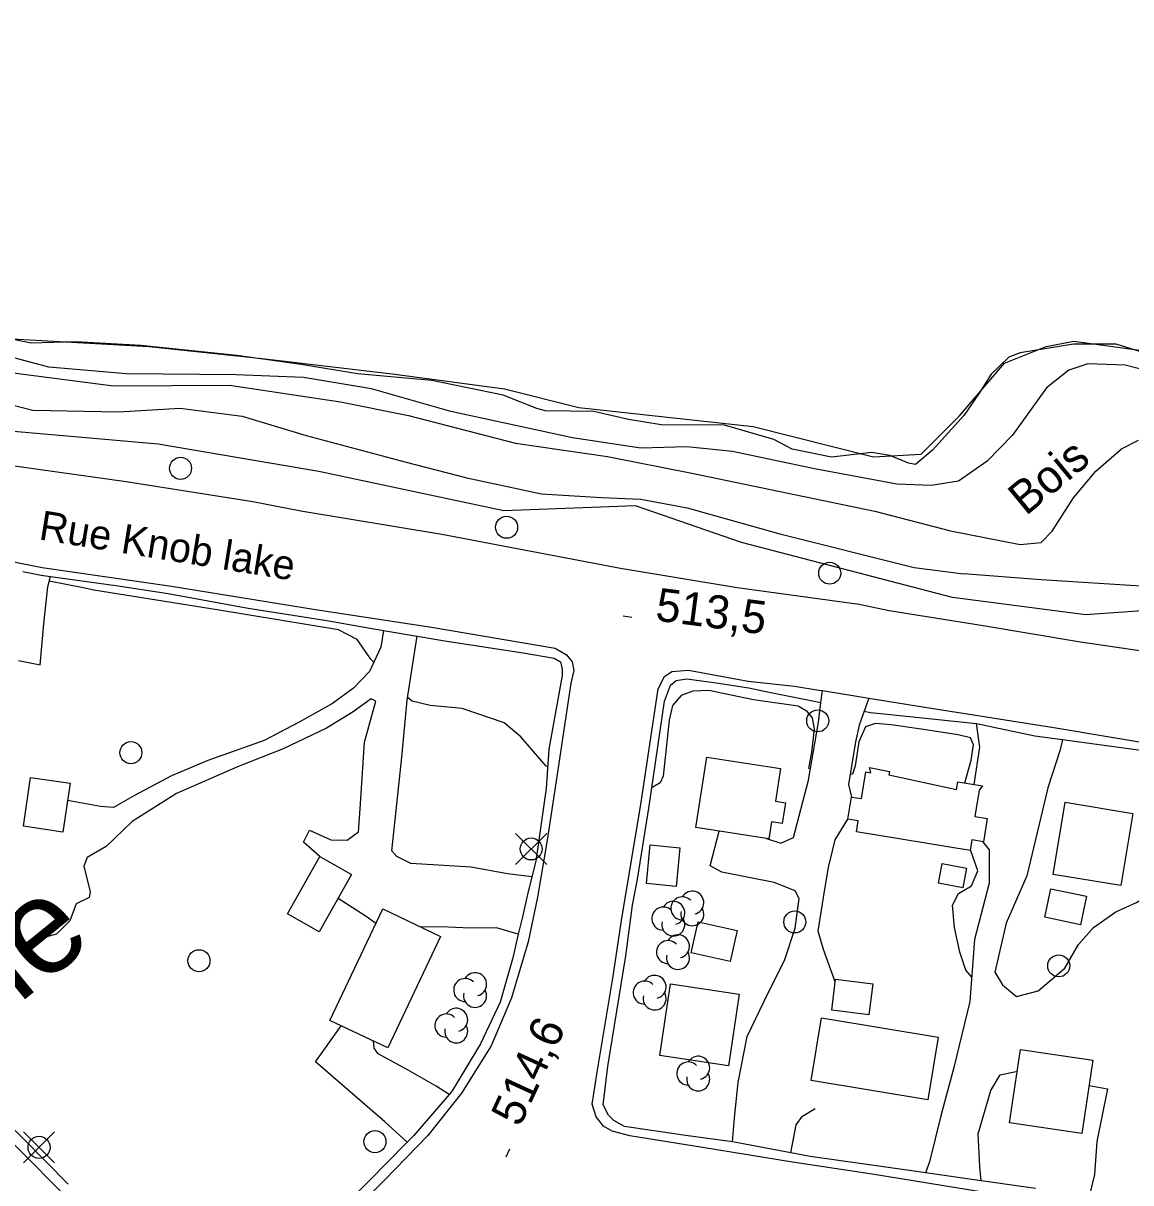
# Model space of a CAD drawing. Extents: x 347059 to 352153, y 6073752 to 6078601.
# Drawn here: x 348620.4 to 348771.1, y 6074824 to 6074981.8 of the extents above; entities that cross this region are included whole.
import ezdxf

# ---------------------------------------------------------------- set-up
doc = ezdxf.new("R2010")
doc.units = 0
for name, color, linetype in [('Level 1', 7, 'Continuous'), ('Level 19', 7, 'Continuous'), ('Level 2', 7, 'Continuous'), ('Level 21', 7, 'Continuous'), ('Level 22', 7, 'Continuous'), ('Level 3', 7, 'Continuous'), ('Level 31', 7, 'Continuous'), ('Level 36', 7, 'Continuous'), ('Level 4', 7, 'Continuous'), ('Level 41', 7, 'Continuous'), ('Level 44', 7, 'Continuous')]:
    doc.layers.add(name, color=color, linetype=linetype)

msp = doc.modelspace()

# ---------------------------------------------------------------- linework, layer by layer
at = {"layer": 'Level 1'}
msp.add_lwpolyline([(348615.5, 6074934.66), (348632.69, 6074932.45), (348648.49, 6074932.52), (348663.59, 6074930.28), (348672.84, 6074928.4), (348687.39, 6074924.62), (348699.95, 6074922.82), (348711.39, 6074920.57), (348736.29, 6074915.39), (348746.6, 6074912.73), (348756.11, 6074910.87), (348758.95, 6074911.13), (348760.46, 6074912.67), (348763.33, 6074917.2), (348766.41, 6074920.84), (348769.87, 6074923.88), (348772.21, 6074925.05)], dxfattribs=at)
at = {"layer": 'Level 19'}
for points in [[(348619.78, 6074895.05), (348622.72, 6074894.5), (348623.21, 6074900.04), (348623.75, 6074905.07), (348624.12, 6074906.51)], [(348669.46, 6074899.16), (348669.09, 6074896.89), (348667.56, 6074893.58), (348665.34, 6074891.29), (348662.48, 6074889.21), (348657.98, 6074886.67), (348653.2, 6074884.19), (348645.54, 6074881.48), (348640.59, 6074879.39), (348635.54, 6074876.7), (348632.69, 6074875.07), (348630.93, 6074875.19), (348626.44, 6074876.04)], [(348689.64, 6074865.65), (348686.32, 6074866.06), (348681.36, 6074866.96), (348673.17, 6074867.44), (348671.24, 6074868.39), (348670.58, 6074869.19), (348671.04, 6074873.38), (348671.95, 6074881.94), (348672.65, 6074889.66), (348673.63, 6074895.8), (348674.03, 6074898.39)], [(348721.59, 6074870.86), (348723.52, 6074870.24), (348725.24, 6074870.98), (348727.28, 6074878.77), (348728.63, 6074886.66), (348728.95, 6074889.36), (348729.2, 6074890.97)], [(348660.78, 6074868.4), (348658.54, 6074870.36), (348659.35, 6074872.01), (348662.26, 6074870.68), (348664.48, 6074870.65), (348666.06, 6074871.78), (348666.26, 6074874.88), (348666.88, 6074883.95), (348668.38, 6074889.55), (348667.75, 6074889.85), (348665.33, 6074888.07), (348661.68, 6074885.86), (348655.81, 6074883.07), (348649.59, 6074880.6), (348641.26, 6074876.97), (348635.25, 6074873.18), (348631.7, 6074869.77), (348629.11, 6074868.29), (348628.67, 6074867.1), (348629.54, 6074863.62), (348629.39, 6074862.82), (348627.63, 6074861.96), (348626.76, 6074859.66), (348624.96, 6074857.86), (348620.12, 6074856.54)], [(348735.49, 6074889.95), (348734.86, 6074888.16), (348734.2, 6074886.29), (348733.7, 6074883.99), (348732.71, 6074878.21), (348733.13, 6074876.5)], [(348749.84, 6074878.19), (348750.59, 6074883.26), (348750.17, 6074886.5)], [(348761.84, 6074884.32), (348761.55, 6074882.91), (348759.87, 6074877.76), (348756.99, 6074865.76), (348754.2, 6074859.34), (348752.62, 6074852.65), (348753.7, 6074850.95), (348755.61, 6074849.35), (348758.55, 6074850.15), (348762.19, 6074853.21), (348764.04, 6074856.44), (348766.05, 6074858.74), (348769.11, 6074860.86), (348771.93, 6074862.16), (348773.16, 6074862.94), (348775.11, 6074872.38), (348775.97, 6074880.32), (348776.22, 6074882.07)], [(348730.92, 6074851.35), (348729.31, 6074855.74), (348728.6, 6074858.23), (348729.47, 6074863.7), (348730.02, 6074866.93), (348730.9, 6074870.67), (348732.64, 6074873.47)], [(348716.92, 6074829.6), (348717.22, 6074832.85), (348717.73, 6074837.65), (348718.93, 6074843.9), (348721.23, 6074848.74), (348724.06, 6074854.39), (348725.49, 6074858.65), (348726.03, 6074862.71), (348725.47, 6074863.75), (348722.6, 6074864.85), (348715.49, 6074866.27), (348713.89, 6074867.12), (348715.12, 6074871.87)], [(348750.95, 6074870.44), (348751.87, 6074869.31), (348751.87, 6074864.79), (348749.88, 6074857.12), (348749.24, 6074848.66), (348747.05, 6074839.69), (348745.29, 6074833.11), (348743.76, 6074826.89), (348743.2, 6074825.38)], [(348668.4, 6074859.29), (348667.09, 6074860.24), (348663.26, 6074862.71)], [(348687.79, 6074857.86), (348684.84, 6074858.68), (348681.27, 6074858.64), (348677.22, 6074858.86), (348674.59, 6074858.78)], [(348672.68, 6074829.56), (348669.64, 6074832.33), (348660.18, 6074840.45), (348663.69, 6074845.38)], [(348678.36, 6074836.03), (348676.63, 6074837.16), (348672.79, 6074839.35), (348668.71, 6074841.56), (348668.16, 6074842.32), (348668.08, 6074843.3)], [(348750.79, 6074824.3), (348750.62, 6074826.21), (348750.36, 6074830.66), (348752.08, 6074836.55), (348753.37, 6074838.71), (348755.71, 6074839.18)], [(348765.48, 6074837.26), (348767.99, 6074836.78), (348766.54, 6074829.63), (348766.21, 6074825.14), (348765.44, 6074821.98)], [(348724.87, 6074828.08), (348725.59, 6074831.91), (348726.48, 6074833.1), (348728.18, 6074834.13)]]:
    msp.add_lwpolyline(points, dxfattribs=at)
at = {"layer": 'Level 2'}
for points in [[(348667.79, 6074932.05), (348658.57, 6074933.57), (348649.4, 6074933.93), (348634.46, 6074934.07), (348623.89, 6074934.98), (348613.33, 6074937.78), (348604.64, 6074940.69), (348591.54, 6074944.28), (348583.45, 6074946.5), (348570.67, 6074953.31), (348558.41, 6074961.24), (348547.2, 6074966.83), (348538.23, 6074970.86), (348525.77, 6074974.47), (348509.36, 6074979.15)], [(348775.31, 6074933.96), (348770.37, 6074935.27), (348765.32, 6074935.43), (348762.71, 6074934.58), (348759.67, 6074932.16), (348755.03, 6074925.74), (348751.59, 6074922.19), (348747.72, 6074919.48), (348743.98, 6074918.87), (348739.29, 6074919.07), (348728.11, 6074921.15), (348716.96, 6074923.52), (348710.72, 6074924.15), (348704.47, 6074923.97), (348695.18, 6074925.38), (348678.6, 6074928.95), (348667.79, 6074932.05)], [(348609.75, 6074932.16), (348621.7, 6074929.11), (348633.36, 6074928.89), (348641.78, 6074929.39), (348650.22, 6074928.3), (348658.9, 6074925.68), (348672.51, 6074922.05), (348680.79, 6074919.9), (348690.93, 6074917.73), (348699.12, 6074917.23), (348704.47, 6074917.03), (348710.79, 6074915.82), (348723.39, 6074912.31), (348741.66, 6074907.72), (348748.37, 6074906.85)], [(348858.84, 6074869.13), (348855.89, 6074870.08), (348856.73, 6074882.65), (348846, 6074886.14), (348830.12, 6074889.51), (348810.63, 6074895.11), (348793.24, 6074900.19), (348783.68, 6074903.16), (348773.22, 6074905.13), (348758.94, 6074906.04), (348748.37, 6074906.85)], [(348668.12, 6074894.79), (348667.72, 6074895.27), (348665.86, 6074897.94), (348663.31, 6074899.24), (348647.07, 6074901.93), (348630.04, 6074904.63), (348628.56, 6074904.97), (348628.56, 6074904.97), (348623.95, 6074905.85)], [(348727.55, 6074880.35), (348727.31, 6074880.4), (348727.75, 6074882.6), (348728.11, 6074885.73), (348727.83, 6074887.25), (348727.12, 6074888.11), (348725.89, 6074888.86), (348719.82, 6074889.7), (348713.71, 6074891.01), (348711.56, 6074890.91), (348709.94, 6074890.33), (348708.76, 6074888.93), (348708.32, 6074886.95), (348707.51, 6074879.33), (348707.09, 6074878.43), (348706.1, 6074877.83), (348705.99, 6074877.85)], [(348691.78, 6074880.63), (348691.59, 6074880.68), (348688.13, 6074884.67), (348685.85, 6074886.59), (348680.14, 6074888.52), (348675.81, 6074888.96), (348673.35, 6074889.53), (348672.72, 6074890.04)], [(348748.55, 6074878.41), (348749.44, 6074881.52), (348749.75, 6074883.61), (348749.34, 6074884.57), (348747.65, 6074884.98), (348742.62, 6074885.71), (348738.52, 6074886.31), (348736.4, 6074886.51), (348735.04, 6074886.06), (348734.12, 6074883.99), (348733.63, 6074880.75), (348733.29, 6074879.62), (348732.93, 6074879.51)], [(348749.49, 6074852.01), (348748.71, 6074852.95), (348747.9, 6074855.4), (348747.17, 6074858.75), (348746.86, 6074861.77), (348747.7, 6074863.39), (348749.48, 6074864.43), (348750.35, 6074866.46), (348749.31, 6074869.33)]]:
    msp.add_lwpolyline(points, dxfattribs=at)
at = {"layer": 'Level 21'}
for points in [[(348512.83, 6074938.35), (348532.85, 6074934.74), (348550.12, 6074932.53), (348565.6, 6074929.94), (348582.59, 6074927.34), (348600.82, 6074924.27), (348617.58, 6074921.77), (348634.43, 6074919.43), (348651.67, 6074916.72), (348658.17, 6074915.41), (348677.38, 6074912.26), (348701.72, 6074907.64), (348717.58, 6074905.02), (348734.2, 6074902.74), (348738.26, 6074901.88), (348751.07, 6074899.82), (348764.32, 6074897.6), (348787.23, 6074894.27)], [(348613.86, 6074909.53), (348622.97, 6074907.73), (348640.59, 6074905.19), (348660.2, 6074901.99), (348675.96, 6074899.59), (348692.81, 6074896.75), (348694.33, 6074895.82), (348695.11, 6074894.89), (348695.33, 6074893.71), (348694.96, 6074891.98), (348693.26, 6074880.79), (348691.7, 6074870.62), (348690.42, 6074862.87), (348689.12, 6074856.8)], [(348778.78, 6074818.59), (348761.95, 6074821.11), (348751.56, 6074822.66), (348735.93, 6074825.21), (348725.12, 6074826.83), (348712.87, 6074828.8), (348702.96, 6074830.39), (348700.55, 6074831.02), (348699.38, 6074831.7), (348698.39, 6074832.98), (348697.85, 6074834.7), (348698.5, 6074839.07), (348700.68, 6074852.14), (348701.86, 6074860.03), (348704.45, 6074875.49), (348706.81, 6074891.22), (348707.67, 6074892.9), (348708.68, 6074893.59), (348710.96, 6074893.74), (348719.09, 6074892.26), (348725.36, 6074891.59), (348728.69, 6074891.05)], [(348728.69, 6074891.05), (348729.2, 6074890.97), (348735.49, 6074889.95), (348743.1, 6074888.72), (348760.68, 6074885.95), (348775.27, 6074883.49)], [(348689.12, 6074856.8), (348686.85, 6074849.17), (348684.11, 6074842.66), (348680.05, 6074836.2), (348675.48, 6074830.45), (348669.61, 6074824.44), (348660.18, 6074814.84)], [(348626.96, 6074821.4), (348618.92, 6074829.49)]]:
    msp.add_lwpolyline(points, dxfattribs=at)
at = {"layer": 'Level 22'}
for points in [[(348620.38, 6074907.16), (348622.87, 6074906.68), (348624.12, 6074906.51), (348633, 6074905.27), (348640.16, 6074904.18), (348651.02, 6074902.17), (348661.74, 6074900.51), (348666.86, 6074899.6), (348669.46, 6074899.16), (348674.03, 6074898.39), (348678.04, 6074897.72), (348688.47, 6074896.1), (348692.68, 6074895.37), (348693.54, 6074894.88), (348693.77, 6074893.87), (348693.74, 6074893.01), (348691.94, 6074883.03), (348691.57, 6074877.67), (348690.16, 6074867.78), (348689.64, 6074865.65), (348689.05, 6074863.25), (348688.34, 6074860.21)], [(348758.17, 6074823.24), (348750.79, 6074824.3), (348743.2, 6074825.38), (348742.6, 6074825.47), (348727.49, 6074827.58), (348724.87, 6074828.08), (348716.92, 6074829.6), (348710.23, 6074830.5), (348702.25, 6074831.67), (348700.81, 6074832.5), (348700.06, 6074833.22), (348699.33, 6074834.64), (348699.96, 6074839.82), (348702.41, 6074854.91), (348703.33, 6074861.77), (348703.99, 6074865.32), (348705.62, 6074875.24), (348707.68, 6074889.52), (348708.5, 6074891.7), (348709.26, 6074892.33), (348710.72, 6074892.56), (348714.7, 6074892.02), (348719.16, 6074891.34), (348721.72, 6074890.83), (348728.95, 6074889.36)], [(348734.86, 6074888.16), (348735.7, 6074888), (348737.98, 6074887.79), (348750.17, 6074886.5), (348758.09, 6074884.84), (348761.84, 6074884.32), (348773.53, 6074882.72), (348776.22, 6074882.07), (348780.38, 6074881.07), (348783.47, 6074880.64), (348791.97, 6074879.45), (348803.59, 6074877.56), (348809.46, 6074876.61), (348811.47, 6074876.29), (348826.5, 6074873.92), (348831.11, 6074873.13), (348837.49, 6074872.03), (348848.56, 6074870.05), (348855.89, 6074868.9), (348858.51, 6074868.07)], [(348688.34, 6074860.21), (348687.79, 6074857.86), (348687.03, 6074854.61), (348685.31, 6074848.58), (348682.64, 6074842.9), (348678.8, 6074836.54), (348678.36, 6074836.03), (348673.58, 6074830.47), (348672.68, 6074829.56), (348667.4, 6074824.21), (348658.61, 6074815.29)], [(348626.52, 6074823.83), (348617.56, 6074832.95)]]:
    msp.add_lwpolyline(points, dxfattribs=at)
at = {"layer": 'Level 3'}
for p, q in [((348702.05, 6074901.13), (348703.24, 6074900.97)), ((348686.14, 6074827.55), (348686.64, 6074828.64))]:
    msp.add_line(p, q, dxfattribs=at)
at = {"layer": 'Level 31'}
for points in [[(348713.45, 6074881.91), (348723.46, 6074880.36), (348722.77, 6074875.92), (348724.15, 6074875.7), (348723.71, 6074872.9), (348722.26, 6074873.13), (348721.9, 6074870.81), (348711.97, 6074872.36), (348713.45, 6074881.91)], [(348626.79, 6074878.37), (348625.81, 6074871.72), (348620.43, 6074872.51), (348621.4, 6074879.16), (348626.79, 6074878.37)], [(348750.49, 6074877.45), (348749.91, 6074873.85), (348751.61, 6074873.57), (348751.1, 6074870.41), (348749.53, 6074870.67), (348749.3, 6074869.23), (348733.8, 6074871.74), (348734.04, 6074873.25), (348732.64, 6074873.47), (348733.13, 6074876.5), (348734.48, 6074876.28), (348735.07, 6074879.92), (348735.77, 6074879.81), (348735.57, 6074880.53), (348738.31, 6074879.95), (348738.22, 6074879.52), (348747.41, 6074877.54), (348747.62, 6074878.56), (348750.98, 6074878), (348750.49, 6074877.45)], [(348762.21, 6074875.79), (348771.43, 6074874.26), (348769.8, 6074864.44), (348760.58, 6074865.97), (348762.21, 6074875.79)], [(348705.22, 6074864.75), (348705.75, 6074869.99), (348709.78, 6074869.59), (348709.26, 6074864.34), (348705.22, 6074864.75)], [(348656.39, 6074860.62), (348660.78, 6074868.4), (348665.1, 6074865.96), (348660.7, 6074858.18), (348656.39, 6074860.62)], [(348748.29, 6074864.13), (348744.97, 6074864.76), (348745.48, 6074867.47), (348748.8, 6074866.84), (348748.29, 6074864.13)], [(348760.27, 6074864.01), (348765.13, 6074863), (348764.32, 6074859.13), (348759.46, 6074860.14), (348760.27, 6074864.01)], [(348662.16, 6074846.11), (348669.34, 6074861.27), (348677.22, 6074857.54), (348670.03, 6074842.38), (348662.16, 6074846.11)], [(348712.25, 6074859.53), (348717.56, 6074858.36), (348716.63, 6074854.12), (348711.32, 6074855.29), (348712.25, 6074859.53)], [(348708.52, 6074851.09), (348717.86, 6074849.67), (348716.38, 6074839.93), (348707.03, 6074841.35), (348708.52, 6074851.09)], [(348730.96, 6074851.71), (348736.02, 6074851.1), (348735.5, 6074846.86), (348730.45, 6074847.48), (348730.96, 6074851.71)], [(348729.07, 6074846.47), (348744.93, 6074843.85), (348743.52, 6074835.31), (348727.66, 6074837.93), (348729.07, 6074846.47)], [(348756.15, 6074842.17), (348766, 6074840.7), (348764.5, 6074830.7), (348754.66, 6074832.17), (348756.15, 6074842.17)]]:
    msp.add_lwpolyline(points, dxfattribs=at)
at = {"layer": 'Level 36'}
for p, q in [((348691.65, 6074867.31), (348687.42, 6074871.54)), ((348687.42, 6074867.31), (348691.65, 6074871.54)), ((348624.68, 6074826.72), (348620.45, 6074830.95)), ((348620.45, 6074826.72), (348624.68, 6074830.95))]:
    msp.add_line(p, q, dxfattribs=at)
for centre in [(348641.82, 6074921.21), (348686.19, 6074913.2), (348730.17, 6074906.95), (348728.54, 6074886.86), (348635.06, 6074882.53), (348689.54, 6074869.43), (348725.42, 6074859.51), (348644.33, 6074854.22), (348761.34, 6074853.53), (348622.57, 6074828.84), (348668.28, 6074829.61)]:
    msp.add_circle(centre, 1.5, dxfattribs=at)
at = {"layer": 'Level 4'}
msp.add_lwpolyline([(348775.86, 6074936.03), (348769.14, 6074938.12), (348763.35, 6074938.09), (348756.08, 6074936.92), (348754.54, 6074936.32), (348752.13, 6074934.03), (348750.53, 6074931.42), (348748.47, 6074928.43), (348744.18, 6074923.67), (348741.85, 6074921.75), (348740.88, 6074921.92), (348738.37, 6074922.95), (348735.92, 6074923.35), (348730.4, 6074922.71), (348725.04, 6074923.8), (348722.56, 6074925.15), (348715.84, 6074927.07), (348707.24, 6074927.15), (348702.8, 6074927.86), (348698.07, 6074928.93), (348691.5, 6074929.02), (348690.33, 6074929.34), (348685.71, 6074931.18), (348676.01, 6074933.14), (348665.89, 6074934.06), (348658.24, 6074935.36), (348649.47, 6074936.57), (348636.42, 6074937.94), (348627.55, 6074938.42), (348621.51, 6074938.22), (348618.15, 6074938.9)], dxfattribs=at)
at = {"layer": 'Level 44'}
for points in [[(348510.15, 6074981.77), (348521.05, 6074980.29), (348531.07, 6074974.46), (348545.11, 6074973.02), (348551.26, 6074968.19), (348566.56, 6074958.91), (348582.21, 6074951.58), (348600.09, 6074943.55), (348618.86, 6074938.81), (348637.55, 6074937.77), (348652.92, 6074936.15), (348670.98, 6074934.02), (348685.92, 6074932.02), (348696.01, 6074929.49), (348719.75, 6074926.9), (348736.15, 6074922.78), (348742.63, 6074923.15), (348747.83, 6074928.35), (348753.95, 6074935.54), (348759.62, 6074937.81), (348763.41, 6074938.52), (348775.01, 6074936.92)], [(348777.86, 6074902.2), (348764.97, 6074901.28), (348746.9, 6074903.64), (348718.15, 6074911.11), (348703.75, 6074916.13), (348685.83, 6074915.42), (348660.62, 6074920.79), (348638.77, 6074924.51), (348612.31, 6074926.81), (348589.48, 6074932.89), (348569.44, 6074942.48), (348562.24, 6074943.54), (348561.02, 6074934.72), (348553.99, 6074934.12), (348552.86, 6074936.93), (348557.28, 6074948.57), (348539.5, 6074959.6), (348521.11, 6074964.86), (348518.77, 6074968.02), (348513.88, 6074973.71)]]:
    msp.add_lwpolyline(points, dxfattribs=at)
for centre, start, end in [((348711.47, 6074862.13), 282.2692, 149.7263), ((348708.88, 6074860.74), 282.2692, 149.7263), ((348710.12, 6074861.35), 44.1154, 269.804), ((348707.53, 6074859.96), 44.1154, 269.804), ((348711.47, 6074860.56), 166.9369, 29.6212), ((348708.88, 6074859.17), 166.9369, 29.6212), ((348709.52, 6074856.18), 282.2692, 149.7263), ((348708.17, 6074855.4), 44.1154, 269.804), ((348709.52, 6074854.61), 166.9369, 29.6212), ((348681.91, 6074851.02), 282.2692, 149.7263), ((348680.56, 6074850.24), 44.1154, 269.804), ((348704.99, 6074849.89), 44.1154, 269.804), ((348706.34, 6074850.67), 282.2692, 149.7263), ((348681.91, 6074849.45), 166.9369, 29.6212), ((348706.34, 6074849.1), 166.9369, 29.6212), ((348679.34, 6074846.19), 282.2692, 149.7263), ((348677.99, 6074845.41), 44.1154, 269.804), ((348679.34, 6074844.62), 166.9369, 29.6212), ((348712.27, 6074839.66), 282.2692, 149.7263), ((348710.92, 6074838.88), 44.1154, 269.804), ((348712.27, 6074838.09), 166.9369, 29.6212)]:
    msp.add_arc(centre, 1.57, start, end, dxfattribs=at)

# ---------------------------------------------------------------- texts
at = {"layer": 'Level 21'}
msp.add_text('Rue Knob lake', height=3.9999, rotation=350.7884, dxfattribs=at).set_placement((348622.41, 6074911.56))
at = {"layer": 'Level 3'}
for s, rotation, p in [('513,5', 352.6726, (348706.33, 6074900.52)), ('514,6', 65.2482, (348688, 6074831.46))]:
    msp.add_text(s, height=4.5, rotation=rotation, dxfattribs=at).set_placement(p)
at = {"layer": 'Level 41'}
msp.add_text('Schefferville', height=13, rotation=39, dxfattribs=at).set_placement((348556.68, 6074797.17))
at = {"layer": 'Level 44'}
msp.add_text('Bois', height=4.5, rotation=39.568, dxfattribs=at).set_placement((348756.86, 6074914.66))

doc.saveas('drawing.dxf')
